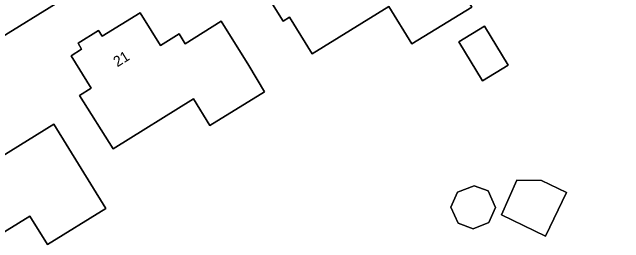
# Model space of a CAD drawing. Extents: x 158835 to 160077, y 386387 to 387778.
# Drawn here: x 159354.3 to 159412.9, y 386644.3 to 386666.4 of the extents above; entities that cross this region are included whole.
import ezdxf

# ---------------------------------------------------------------- set-up
doc = ezdxf.new("R2010")
doc.units = 0
for name, color, linetype in [('IMGEO_Erf', 7, 'Continuous'), ('IMGEO_Pand', 7, 'Continuous'), ('IMGEO_Pand_nummerreeks', 7, 'Continuous'), ('IMGEO_Voetpad_open', 7, 'Continuous')]:
    doc.layers.add(name, color=color, linetype=linetype)

msp = doc.modelspace()

# ---------------------------------------------------------------- linework, layer by layer
at = {"layer": 'IMGEO_Erf'}
for points in [[(159500, 386722.142), (159452.288, 386709.846), (159415.977, 386700.489), (159412.19, 386699.306), (159408.523, 386697.788), (159405.088, 386695.997), (159404.197, 386695.456), (159329.763, 386649.508)], [(159345.58, 386653.392), (159348.575, 386655.247), (159348.982, 386654.575), (159350.85, 386655.754), (159351.649, 386654.432), (159351.936, 386654.613), (159353.209, 386652.542), (159358.258, 386655.653), (159363.228, 386647.598)], [(159363.228, 386647.598), (159357.622, 386644.159), (159355.94, 386646.866), (159347.895, 386641.903), (159346.976, 386643.392), (159346.425, 386643.061), (159345.219, 386645.009), (159344.081, 386645.309), (159343.058, 386646.97), (159343.289, 386648.113), (159342.084, 386650.056), (159342.645, 386650.404), (159342.093, 386651.29)]]:
    msp.add_lwpolyline(points, dxfattribs=at)
for points in [[(159394.704, 386672.64), (159398.286, 386666.841), (159392.545, 386663.346), (159390.344, 386666.923), (159382.985, 386662.394), (159380.828, 386665.886), (159380.214, 386665.509), (159378.571, 386668.185), (159379.189, 386668.565), (159376.701, 386672.631), (159378.188, 386673.542), (159377.728, 386674.304), (159382.396, 386677.172), (159382.873, 386676.396), (159384.368, 386677.33), (159385.409, 386675.637), (159386.667, 386673.592), (159389.187, 386675.13), (159392.099, 386676.908)], [(159376.911, 386661.27), (159378.44, 386658.766), (159373.204, 386655.525), (159371.628, 386658.071), (159363.923, 386653.301), (159360.694, 386658.406), (159361.818, 386659.117), (159359.894, 386662.215), (159360.878, 386662.842), (159360.573, 386663.403), (159362.537, 386664.626), (159362.878, 386664.069), (159366.526, 386666.314), (159367.564, 386664.639), (159368.463, 386663.189), (159370.25, 386664.295), (159370.813, 386663.357), (159374.263, 386665.511)], [(159397.045, 386663.543), (159399.511, 386665.044), (159401.777, 386661.322), (159399.311, 386659.821)], [(159407.367, 386649.126), (159405.339, 386644.945), (159401.137, 386646.984), (159402.601, 386650.304), (159404.975, 386650.286)], [(159396.284, 386647.73), (159396.916, 386649.157), (159398.527, 386649.778), (159399.854, 386649.278), (159400.567, 386647.698), (159399.924, 386646.245), (159398.409, 386645.661), (159396.974, 386646.202)]]:
    msp.add_lwpolyline(points, close=True, dxfattribs=at)
at = {"layer": 'IMGEO_Pand'}
for points in [[(159389.187, 386675.13), (159386.667, 386673.592), (159385.409, 386675.637), (159384.368, 386677.33), (159382.873, 386676.396), (159382.396, 386677.172), (159377.728, 386674.304), (159378.188, 386673.542), (159376.701, 386672.631), (159379.189, 386668.565), (159378.571, 386668.185), (159380.214, 386665.509), (159380.828, 386665.886), (159382.985, 386662.394), (159390.344, 386666.923), (159392.545, 386663.346), (159398.286, 386666.841), (159394.704, 386672.64), (159392.099, 386676.908)], [(159374.263, 386665.511), (159370.813, 386663.357), (159370.25, 386664.295), (159368.463, 386663.189), (159367.564, 386664.639), (159366.526, 386666.314), (159362.878, 386664.069), (159362.537, 386664.626), (159360.573, 386663.403), (159360.878, 386662.842), (159359.894, 386662.215), (159361.818, 386659.117), (159360.694, 386658.406), (159363.923, 386653.301), (159371.628, 386658.071), (159373.204, 386655.525), (159378.44, 386658.766), (159376.911, 386661.27)], [(159397.045, 386663.543), (159399.311, 386659.821), (159401.777, 386661.322), (159399.511, 386665.044)], [(159407.367, 386649.126), (159404.975, 386650.286), (159402.601, 386650.304), (159401.137, 386646.984), (159405.339, 386644.945)], [(159396.284, 386647.73), (159396.974, 386646.202), (159398.409, 386645.661), (159399.924, 386646.245), (159400.567, 386647.698), (159399.854, 386649.278), (159398.527, 386649.778), (159396.916, 386649.157)]]:
    msp.add_lwpolyline(points, close=True, dxfattribs=at)
msp.add_lwpolyline([(159342.093, 386651.29), (159342.645, 386650.404), (159342.084, 386650.056), (159343.289, 386648.113), (159343.058, 386646.97), (159344.081, 386645.309), (159345.219, 386645.009), (159346.425, 386643.061), (159346.976, 386643.392), (159347.895, 386641.903), (159355.94, 386646.866), (159357.622, 386644.159), (159363.228, 386647.598), (159358.258, 386655.653), (159353.209, 386652.542), (159351.936, 386654.613), (159351.649, 386654.432), (159350.85, 386655.754), (159348.982, 386654.575), (159348.575, 386655.247), (159345.58, 386653.392)], dxfattribs=at)
at = {"layer": 'IMGEO_Voetpad_open'}
msp.add_lwpolyline([(159329.763, 386649.508), (159404.197, 386695.456)], dxfattribs=at)

# ---------------------------------------------------------------- texts
at = {"layer": 'IMGEO_Pand_nummerreeks'}
msp.add_text('21', height=1, rotation=31.71872, dxfattribs=at).set_placement((159364.328, 386661.099))

doc.saveas('drawing.dxf')
